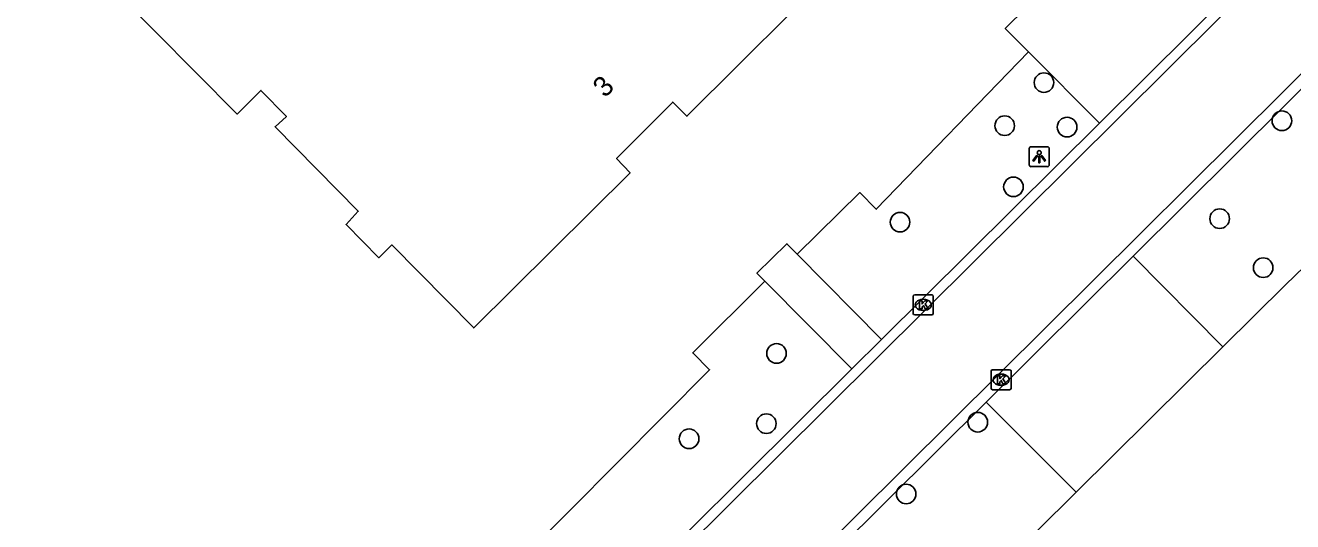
# Model space of a CAD drawing. Extents: x 155018 to 156648, y 383980 to 385733.
# Drawn here: x 155761.7 to 155824.9, y 385187.9 to 385212.6 of the extents above; entities that cross this region are included whole.
import ezdxf

# ---------------------------------------------------------------- set-up
doc = ezdxf.new("R2010")
doc.units = 0
for name, color, linetype in [('IMGEO_Berm_groen', 7, 'Continuous'), ('IMGEO_Boom', 7, 'Continuous'), ('IMGEO_Groenvoorziening', 7, 'Continuous'), ('IMGEO_Hek', 7, 'Continuous'), ('IMGEO_Kolk', 7, 'Continuous'), ('IMGEO_Lichtpunt', 7, 'Continuous'), ('IMGEO_Pand', 7, 'Continuous'), ('IMGEO_Pand_nummerreeks', 7, 'Continuous'), ('IMGEO_Rijbaan_lokaal_gesloten', 7, 'Continuous'), ('IMGEO_Rijbaan_lokaal_open', 7, 'Continuous'), ('IMGEO_Rijbaan_regionaal_open', 7, 'Continuous'), ('IMGEO_Voetpad_open', 7, 'Continuous')]:
    doc.layers.add(name, color=color, linetype=linetype)

msp = doc.modelspace()

# ---------------------------------------------------------------- linework, layer by layer
at = {"layer": 'IMGEO_Berm_groen'}
for points in [[(155836.835, 385211.526), (155824.566, 385199.692), (155821.447, 385196.603)], [(155800.222, 385201.221), (155803.339, 385204.294), (155804.155, 385203.466), (155811.75, 385211.308)], [(155785.923, 385185.449), (155786.596, 385186.149), (155795.849, 385195.461), (155795.004, 385196.3), (155798.609, 385199.882)]]:
    msp.add_lwpolyline(points, dxfattribs=at)
at = {"layer": 'IMGEO_Boom'}
for centre in [(155812.524, 385209.776), (155824.391, 385207.875), (155810.567, 385207.629), (155813.678, 385207.56), (155811.003, 385204.582), (155805.346, 385202.821), (155821.288, 385202.995), (155823.458, 385200.551), (155799.185, 385196.278), (155798.679, 385192.779), (155809.222, 385192.851), (155794.823, 385192.026), (155805.651, 385189.273)]:
    msp.add_circle(centre, 0.489, dxfattribs=at)
at = {"layer": 'IMGEO_Groenvoorziening'}
msp.add_lwpolyline([(155789.896, 385153.314), (155784.393, 385157.57), (155787.844, 385162.687), (155792.091, 385167.556), (155804.286, 385179.612), (155814.132, 385189.36)], dxfattribs=at)
at = {"layer": 'IMGEO_Hek'}
for points in [[(155821.447, 385196.603), (155824.566, 385199.692)], [(155814.132, 385189.36), (155821.447, 385196.603)], [(155804.286, 385179.612), (155814.132, 385189.36)]]:
    msp.add_lwpolyline(points, dxfattribs=at)
at = {"layer": 'IMGEO_Kolk'}
for p, q in [((155806.002, 385198.272), (155806.002, 385199.124)), ((155806.077, 385199.198), (155806.929, 385199.198)), ((155806.49, 385198.978), (155806.515, 385198.978)), ((155807.003, 385199.124), (155807.003, 385198.272)), ((155806.929, 385198.198), (155806.077, 385198.198)), ((155806.513, 385198.418), (155806.488, 385198.418)), ((155809.886, 385194.542), (155809.886, 385195.394)), ((155809.961, 385195.468), (155810.813, 385195.468)), ((155810.374, 385195.248), (155810.399, 385195.248)), ((155810.887, 385195.394), (155810.887, 385194.542)), ((155810.813, 385194.468), (155809.961, 385194.468)), ((155810.397, 385194.688), (155810.372, 385194.688))]:
    msp.add_line(p, q, dxfattribs=at)
for points in [[(155806.002, 385198.272), (155806.002, 385199.124)], [(155806.077, 385199.198), (155806.929, 385199.198)], [(155806.323, 385198.898), (155806.446, 385198.898), (155806.446, 385198.747), (155806.576, 385198.898), (155806.74, 385198.898), (155806.594, 385198.747), (155806.747, 385198.498), (155806.595, 385198.498), (155806.51, 385198.662), (155806.446, 385198.595), (155806.446, 385198.498), (155806.323, 385198.498), (155806.323, 385198.898)], [(155807.003, 385199.124), (155807.003, 385198.272)], [(155806.929, 385198.198), (155806.077, 385198.198)], [(155809.886, 385194.542), (155809.886, 385195.394)], [(155809.961, 385195.468), (155810.813, 385195.468)], [(155810.207, 385195.168), (155810.33, 385195.168), (155810.33, 385195.017), (155810.46, 385195.168), (155810.624, 385195.168), (155810.478, 385195.017), (155810.631, 385194.768), (155810.479, 385194.768), (155810.394, 385194.932), (155810.33, 385194.865), (155810.33, 385194.768), (155810.207, 385194.768), (155810.207, 385195.168)], [(155810.887, 385195.394), (155810.887, 385194.542)], [(155810.813, 385194.468), (155809.961, 385194.468)]]:
    msp.add_lwpolyline(points, dxfattribs=at)
for centre, start, end in [((155806.079, 385199.122), 91.55205, 178.44795), ((155806.079, 385199.122), 91.55205, 178.44795), ((155806.927, 385199.122), 1.55205, 88.44795), ((155806.927, 385199.122), 1.55205, 88.44795), ((155806.079, 385198.274), 181.55205, 268.44795), ((155806.079, 385198.274), 181.55205, 268.44795), ((155806.927, 385198.274), 271.55205, 358.44795), ((155806.927, 385198.274), 271.55205, 358.44795), ((155809.963, 385195.392), 91.55205, 178.44795), ((155809.963, 385195.392), 91.55205, 178.44795), ((155810.811, 385195.392), 1.55205, 88.44795), ((155810.811, 385195.392), 1.55205, 88.44795), ((155809.963, 385194.544), 181.55205, 268.44795), ((155809.963, 385194.544), 181.55205, 268.44795), ((155810.811, 385194.544), 271.55205, 358.44795), ((155810.811, 385194.544), 271.55205, 358.44795)]:
    msp.add_arc(centre, 0.0765, start, end, dxfattribs=at)
for centre, major_axis, ratio, start_param, end_param in [((155806.489, 385198.698), (-0.387, 0.002), 0.722429, 4.712389, 7.853982), ((155806.514, 385198.698), (-0.39, 0.002), 0.717154, 1.570796, 4.712389), ((155810.373, 385194.968), (-0.387, 0.002), 0.722429, 4.712389, 7.853982), ((155810.398, 385194.968), (-0.39, 0.002), 0.717154, 1.570796, 4.712389)]:
    msp.add_ellipse(centre, major_axis=major_axis, ratio=ratio, start_param=start_param, end_param=end_param, dxfattribs=at)
at = {"layer": 'IMGEO_Lichtpunt'}
for p, q in [((155811.788, 385206.488), (155811.788, 385205.681)), ((155811.788, 385206.488), (155811.788, 385205.681)), ((155812.69, 385206.583), (155811.882, 385206.583)), ((155812.69, 385206.583), (155811.882, 385206.583)), ((155812.784, 385205.681), (155812.784, 385206.488)), ((155812.784, 385205.681), (155812.784, 385206.488)), ((155811.882, 385205.587), (155812.69, 385205.587)), ((155811.882, 385205.587), (155812.69, 385205.587))]:
    msp.add_line(p, q, dxfattribs=at)
for points in [[(155812.162, 385206.152), (155812.201, 385206.124), (155812.013, 385205.862), (155811.975, 385205.889), (155812.162, 385206.152)], [(155812.264, 385206.104), (155812.311, 385206.104), (155812.311, 385205.782), (155812.264, 385205.782), (155812.264, 385206.104)], [(155812.374, 385206.124), (155812.412, 385206.151), (155812.599, 385205.889), (155812.56, 385205.861), (155812.374, 385206.124)]]:
    msp.add_lwpolyline(points, dxfattribs=at)
msp.add_circle((155812.287, 385206.286), 0.0994, dxfattribs=at)
for centre, start, end in [((155811.882, 385206.488), 90, 180), ((155811.882, 385206.488), 90, 180), ((155812.69, 385206.488), 0, 90), ((155812.69, 385206.488), 0, 90), ((155811.882, 385205.681), 180, 270), ((155811.882, 385205.681), 180, 270), ((155812.69, 385205.681), 270, 0), ((155812.69, 385205.681), 270, 360)]:
    msp.add_arc(centre, 0.0946, start, end, dxfattribs=at)
at = {"layer": 'IMGEO_Pand'}
msp.add_lwpolyline([(155780.667, 385249.267), (155794.94, 385234.812), (155798.482, 385231.287), (155792.857, 385225.633), (155796.813, 385221.644), (155797.424, 385222.28), (155799.057, 385220.633), (155798.419, 385220.001), (155802.517, 385215.857), (155794.715, 385208.096), (155794.01, 385208.806), (155791.206, 385205.994), (155791.885, 385205.286), (155784.084, 385197.549), (155779.995, 385201.687), (155779.356, 385201.049), (155777.713, 385202.71), (155778.321, 385203.363), (155774.176, 385207.58), (155774.743, 385208.087), (155773.465, 385209.385), (155772.278, 385208.205), (155755.911, 385224.693), (155780.667, 385249.267)], dxfattribs=at)
at = {"layer": 'IMGEO_Rijbaan_lokaal_gesloten'}
for points in [[(155938.093, 385322.175), (155932.53, 385316.573), (155928.611, 385312.69), (155781.871, 385167.06), (155782.23, 385166.644)], [(155774.146, 385166.575), (155774.529, 385166.175), (155776.232, 385168.14), (155777.109, 385169.098), (155778.004, 385170.042), (155778.915, 385170.968), (155779.843, 385171.879), (155918.452, 385309.471), (155918.973, 385310.039)]]:
    msp.add_lwpolyline(points, dxfattribs=at)
at = {"layer": 'IMGEO_Rijbaan_lokaal_open'}
for points in [[(155811.75, 385211.308), (155810.589, 385212.473), (155819.14, 385220.903)], [(155824.417, 385216.828), (155815.286, 385207.763)], [(155816.965, 385201.121), (155832.143, 385216.187)], [(155811.75, 385211.308), (155815.286, 385207.763)], [(155815.286, 385207.763), (155804.425, 385196.979)], [(155804.425, 385196.979), (155802.949, 385195.514)], [(155802.949, 385195.514), (155789.425, 385182.087)], [(155782.23, 385166.644), (155809.645, 385193.856)]]:
    msp.add_lwpolyline(points, dxfattribs=at)
at = {"layer": 'IMGEO_Rijbaan_regionaal_open'}
for points in [[(155809.645, 385193.856), (155816.965, 385201.121)], [(155821.447, 385196.603), (155816.965, 385201.121)], [(155814.132, 385189.36), (155821.447, 385196.603)], [(155814.132, 385189.36), (155809.645, 385193.856)]]:
    msp.add_lwpolyline(points, dxfattribs=at)
at = {"layer": 'IMGEO_Voetpad_open'}
for points in [[(155798.609, 385199.882), (155798.206, 385200.287), (155799.704, 385201.743), (155800.222, 385201.221)], [(155804.425, 385196.979), (155800.222, 385201.221)], [(155798.609, 385199.882), (155802.949, 385195.514)]]:
    msp.add_lwpolyline(points, dxfattribs=at)

# ---------------------------------------------------------------- texts
at = {"layer": 'IMGEO_Pand_nummerreeks'}
msp.add_text('3', height=1, rotation=45.08162, dxfattribs=at).set_placement((155790.629, 385208.985))

doc.saveas('drawing.dxf')
